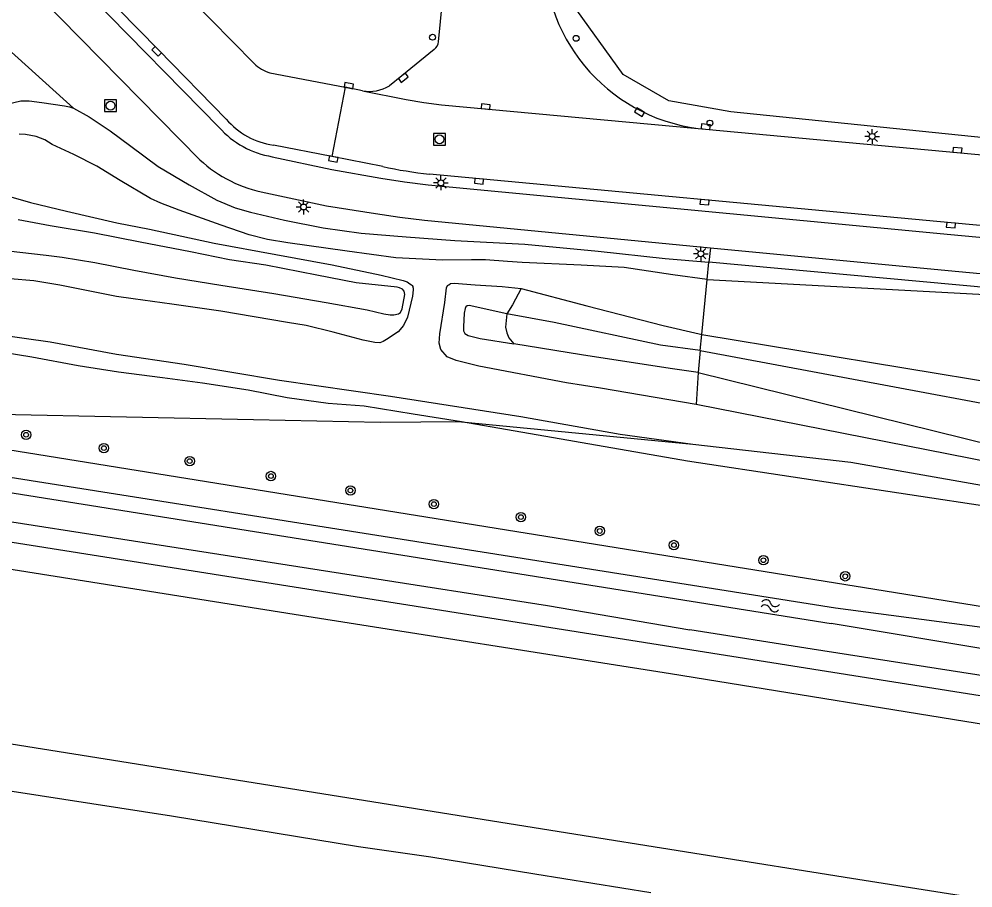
# Model space of a CAD drawing. Extents: x 132994 to 136000, y 393499 to 395512.
# Drawn here: x 133287.9 to 133368.9, y 394251.1 to 394324.9 of the extents above; entities that cross this region are included whole.
import ezdxf

# ---------------------------------------------------------------- set-up
doc = ezdxf.new("R2010")
doc.units = 0
for name, color, linetype in [('gg-knt-verharding', 7, 'Continuous'), ('gg-kntw-waterlijn', 7, 'Continuous'), ('gt-grn-groengrens', 7, 'Continuous'), ('gt-symb-boom', 7, 'Continuous'), ('gt-symb-kolk', 7, 'Continuous'), ('gt-symb-lichtmast', 7, 'Continuous'), ('gt-symb-rioolschacht', 7, 'Continuous'), ('gt-symb-verkeersbordpaal', 7, 'Continuous'), ('gt-symb-watersymbool', 7, 'Continuous'), ('gx-grn-maaiveld', 7, 'Continuous')]:
    doc.layers.add(name, color=color, linetype=linetype)

# ---------------------------------------------------------------- blocks, each defined once
blk = doc.blocks.new('gt0-VPAAL')
at = {"layer": 'gt-symb-verkeersbordpaal'}
blk.add_circle((0, 0), 0.25, dxfattribs=at)
blk = doc.blocks.new('gt0-WA')
at = {"layer": 'gt-symb-watersymbool'}
for centre, start, end in [((-0.323, 0.022), 28.07249, 151.92751), ((0.427, 0.422), 208.07248, 331.92751), ((-0.323, -0.428), 28.07249, 151.92751), ((0.427, -0.028), 208.07248, 331.92751)]:
    blk.add_arc(centre, 0.425, start, end, dxfattribs=at)
blk = doc.blocks.new('gt0-BOOM')
at = {"layer": 'gt-symb-boom'}
for radius in [0.4, 0.2]:
    blk.add_circle((0, 0), radius, dxfattribs=at)
blk = doc.blocks.new('gt0-KOLK')
at = {"layer": 'gt-symb-kolk'}
blk.add_lwpolyline([(0, 0), (0.375, 0), (0.375, 0.4), (-0.375, 0.4), (-0.375, 0), (0, 0)], dxfattribs=at)
blk = doc.blocks.new('gt0-LMAST')
at = {"layer": 'gt-symb-lichtmast'}
for p, q in [((-0.182, 0.173), (-0.447, 0.438)), ((-0.005, 0.246), (-0.005, 0.621)), ((0.172, 0.173), (0.437, 0.438)), ((-0.255, -0.004), (-0.63, -0.004)), ((-0.182, -0.181), (-0.447, -0.446)), ((-0.005, -0.254), (-0.005, -0.629)), ((0.437, -0.446), (0.172, -0.181)), ((0.245, -0.004), (0.62, -0.004))]:
    blk.add_line(p, q, dxfattribs=at)
blk.add_circle((-0.005, -0.004), 0.25, dxfattribs=at)
blk = doc.blocks.new('gt0-RS')
at = {"layer": 'gt-symb-rioolschacht'}
blk.add_lwpolyline([(-0.5, -0.5), (0.5, -0.5), (0.5, 0.5), (-0.5, 0.5)], close=True, dxfattribs=at)
blk.add_circle((0, 0), 0.375, dxfattribs=at)

msp = doc.modelspace()

# ---------------------------------------------------------------- linework, layer by layer
at = {"layer": 'gg-knt-verharding'}
for p, q in [((133307.834, 394321.082), (133288.753, 394340.545)), ((133304.856, 394315.655), (133289.489, 394331.338)), ((133303.228, 394312.917), (133288.098, 394328.294)), ((133309.181, 394320.299), (133315.552, 394319.061)), ((133315.552, 394319.061), (133314.425, 394313.198)), ((133317.04, 394318.767), (133315.552, 394319.061)), ((133314.425, 394313.198), (133309.468, 394314.15)), ((133318.764, 394312.329), (133314.425, 394313.198))]:
    msp.add_line(p, q, dxfattribs=at)
for points in [[(133323.494, 394322.93), (133324.379, 394332.136), (133324.706, 394335.338)], [(133305.473, 394316.351), (133299.706, 394322.251), (133289.424, 394332.729)], [(133323.116, 394322.264), (133320.379, 394320.026), (133319.317, 394319.198)], [(133317.04, 394318.767), (133320.741, 394318.029), (133322.238, 394317.763), (133323.745, 394317.57), (133345.533, 394315.575)], [(133345.533, 394315.575), (133346.155, 394315.518), (133401.342, 394310.391), (133416.745, 394308.94), (133423.955, 394308.28)], [(133309.374, 394313.171), (133314.421, 394312.074), (133318.595, 394311.356), (133320.595, 394311.028), (133322.607, 394310.779), (133366.981, 394306.578), (133423.351, 394301.313)], [(133423.424, 394302.319), (133400.812, 394304.433), (133367.006, 394307.558), (133322.72, 394311.687)]]:
    msp.add_lwpolyline(points, dxfattribs=at)
for centre, radius, start, end in [((133347.413, 394330.416), 14.959, 176.42738, 262.77882), ((133322.505, 394323.051), 0.996, 307.81571, 353.02861), ((133309.979, 394323.221), 3.029, 224.92762, 254.73421), ((133317.615, 394321.957), 3.242, 259.77398, 301.66277), ((133310.387, 394320.544), 6.459, 220.47249, 261.82337), ((133310.629, 394320.804), 7.735, 221.72995, 260.66599), ((133310.836, 394321.078), 11.157, 227.01034, 259.63881), ((133327.11, 394351.246), 39.802, 257.89627, 263.66794)]:
    msp.add_arc(centre, radius, start, end, dxfattribs=at)
at = {"layer": 'gg-kntw-waterlijn'}
for p, q in [((133324.348, 394280.054), (133265.88, 394289.296)), ((133270.584, 394287.317), (133356.821, 394273.555)), ((133357.197, 394274.861), (133324.348, 394280.054))]:
    msp.add_line(p, q, dxfattribs=at)
at = {"layer": 'gt-grn-groengrens'}
msp.add_lwpolyline([(133382.768, 394313.433), (133348.293, 394316.985), (133343.049, 394317.916), (133339.16, 394320.142), (133334.735, 394326.322), (133332.483, 394331.348)], dxfattribs=at)
at = {"layer": 'gx-grn-maaiveld'}
for p, q in [((133292.502, 394317.295), (133284.643, 394324.387)), ((133103.913, 394309.44), (133449.783, 394254.74)), ((133346.573, 394305.448), (133346.451, 394304.221)), ((133346.304, 394302.735), (133346.451, 394304.221)), ((133345.843, 394298.09), (133346.304, 394302.735)), ((133345.709, 394296.734), (133345.843, 394298.09)), ((133345.709, 394296.734), (133345.522, 394294.851)), ((133345.522, 394294.851), (133345.366, 394292.133)), ((133256.885, 394293.173), (133374.617, 394274.181)), ((133325.449, 394290.677), (133345.091, 394288.758)), ((133374.355, 394272.567), (133357.197, 394274.861)), ((133374.049, 394270.681), (133356.821, 394273.555))]:
    msp.add_line(p, q, dxfattribs=at)
for points in [[(133286.947, 394317.647), (133288.036, 394317.914), (133288.723, 394317.906), (133289.826, 394317.77), (133291.731, 394317.502), (133292.155, 394317.411), (133292.502, 394317.295)], [(133292.502, 394317.295), (133293.836, 394316.55), (133295.625, 394315.364), (133297.372, 394314.064), (133299.676, 394312.334), (133302.32, 394310.774), (133304.657, 394309.494), (133306.217, 394308.836), (133307.523, 394308.449), (133310.418, 394307.775), (133313.686, 394307.139), (133316.913, 394306.683), (133320.729, 394306.367), (133324.875, 394306.07), (133330.824, 394305.747), (133337.037, 394305.142), (133342.742, 394304.542), (133346.451, 394304.221)], [(133346.304, 394302.735), (133343.387, 394303.152), (133339.26, 394303.76), (133335.588, 394303.959), (133330.579, 394304.198), (133329.352, 394304.287), (133327.482, 394304.416), (133326.296, 394304.422), (133323.835, 394304.378), (133319.874, 394304.589), (133315.737, 394305.142), (133310.696, 394305.852), (133308.976, 394306.151), (133307.405, 394306.541), (133305.038, 394307.365), (133301.472, 394308.644), (133299.928, 394309.216), (133299.043, 394309.618), (133296.47, 394311.151), (133294.477, 394312.362), (133292.532, 394313.361), (133290.695, 394314.209), (133290.065, 394314.613), (133289.331, 394314.886), (133288.433, 394315.053), (133287.879, 394315.08)], [(133308.829, 394310.103), (133313.987, 394308.995), (133318.131, 394308.338), (133320.214, 394308.035), (133322.309, 394307.776), (133346.573, 394305.448)], [(133287.185, 394309.758), (133288.856, 394309.289), (133291.91, 394308.542), (133296.169, 394307.553), (133298.96, 394307.03), (133304.436, 394305.825), (133309.67, 394304.858), (133314.447, 394303.996), (133318.611, 394303.123), (133320.479, 394302.671), (133320.815, 394302.539), (133321.057, 394302.392), (133321.195, 394302.294), (133321.249, 394302.231), (133321.295, 394302.152), (133321.321, 394302.088), (133321.338, 394302.009), (133321.338, 394301.876), (133321.269, 394301.323), (133320.848, 394299.542), (133320.526, 394298.846), (133320.053, 394298.303), (133319.062, 394297.654), (133318.797, 394297.471), (133318.494, 394297.368), (133318.072, 394297.406), (133317.081, 394297.601), (133314.542, 394298.288), (133312.246, 394298.841), (133310.673, 394299.106), (133304.997, 394300.05), (133300.857, 394300.644), (133297.554, 394301.115), (133296.15, 394301.298), (133291.341, 394302.262), (133289.125, 394302.63), (133287.126, 394302.794)], [(133286.957, 394305.168), (133290.192, 394304.805), (133291.536, 394304.633), (133294.309, 394304.177), (133297.622, 394303.528), (133301.161, 394302.879), (133305.021, 394302.269), (133309.513, 394301.553), (133313.939, 394300.793), (133317.429, 394300.171), (133318.856, 394299.834), (133319.398, 394299.747), (133319.697, 394299.737), (133320.093, 394299.839), (133320.263, 394299.947), (133320.414, 394300.246), (133320.621, 394301.465), (133320.563, 394301.754), (133320.42, 394301.916), (133320.184, 394302.037), (133319.971, 394302.089), (133316.486, 394302.476), (133313.167, 394303.126), (133308.819, 394303.961), (133305.745, 394304.415), (133302.436, 394305.083), (133298.154, 394305.915), (133294.272, 394306.689), (133290.527, 394307.301), (133287.814, 394307.802)], [(133103.692, 394307.62), (133135.956, 394302.421), (133172.671, 394296.539), (133205.531, 394291.236), (133242.735, 394285.335), (133276.845, 394279.812), (133311.235, 394274.35), (133343.177, 394269.307), (133372.187, 394264.622), (133403.774, 394259.575), (133436.997, 394254.225), (133466.864, 394249.452), (133478.907, 394247.513)], [(133346.573, 394305.448), (133366.762, 394303.503), (133423.112, 394298.232)], [(133438.367, 394296.16), (133424.769, 394297.034), (133346.451, 394304.221)], [(133345.366, 394292.133), (133337.237, 394293.521), (133334.347, 394293.98), (133326.913, 394295.4), (133324.975, 394295.87), (133324.232, 394296.173), (133323.686, 394296.794), (133323.542, 394297.355), (133323.612, 394298.122), (133324.036, 394300.794), (133324.175, 394302.033), (133324.258, 394302.229), (133324.351, 394302.308), (133324.514, 394302.418), (133324.805, 394302.435), (133326.606, 394302.299), (133328.896, 394302.157), (133330.507, 394301.992)], [(133330.507, 394301.992), (133329.77, 394300.605), (133329.292, 394299.84)], [(133330.507, 394301.992), (133336.083, 394300.514), (133342.567, 394298.839), (133345.617, 394298.123), (133345.843, 394298.09)], [(133346.304, 394302.735), (133372.505, 394301.346), (133380.365, 394299.988)], [(133329.292, 394299.84), (133326.102, 394300.546), (133325.925, 394300.501), (133325.821, 394300.418), (133325.755, 394300.283), (133325.677, 394299.882), (133325.603, 394298.721), (133325.601, 394298.394), (133325.718, 394298.167), (133326.013, 394297.992), (133327.023, 394297.732), (133329.873, 394297.273)], [(133329.292, 394299.84), (133329.175, 394298.694), (133329.281, 394298.225), (133329.455, 394297.8), (133329.873, 394297.273)], [(133345.709, 394296.734), (133342.346, 394297.166), (133333.32, 394299.089), (133329.292, 394299.84)], [(133283.875, 394298.379), (133290.532, 394297.447), (133296.154, 394296.42), (133301.908, 394295.554), (133309.976, 394294.216), (133319.42, 394292.831), (133330.476, 394291.11), (133338.908, 394289.628), (133345.091, 394288.758)], [(133345.843, 394298.09), (133388.715, 394290.997), (133391.719, 394288.774), (133393.967, 394283.474), (133395.669, 394281.962), (133397.775, 394281.128), (133441.117, 394273.799), (133444.757, 394274.231), (133445.554, 394274.874), (133445.838, 394277.281), (133438.224, 394293.437)], [(133325.449, 394290.677), (133321.347, 394291.315), (133317.169, 394292.003), (133314.12, 394292.235), (133310.649, 394292.701), (133307.331, 394293.353), (133303.462, 394293.94), (133300.046, 394294.413), (133296.329, 394294.877), (133292.884, 394295.408), (133288.961, 394296.151), (133281.444, 394297.361)], [(133345.522, 394294.851), (133343.144, 394295.193), (133335.64, 394296.343), (133329.873, 394297.273)], [(133345.709, 394296.734), (133387.778, 394288.869), (133389.882, 394287.312), (133392.999, 394280.151), (133394.479, 394278.75), (133396.396, 394278.452)], [(133345.522, 394294.851), (133370.609, 394288.668), (133385.217, 394286.394), (133386.47, 394285.777), (133387.286, 394284.406), (133387.358, 394282.306), (133385.876, 394280.687), (133384.189, 394280.71), (133383.413, 394281.034), (133380.511, 394281.887), (133344.616, 394287.335), (133325.449, 394290.677)], [(133325.449, 394290.677), (133318.541, 394290.609), (133307.771, 394290.835), (133286.188, 394291.29), (133274.485, 394291.571), (133256.885, 394293.173)], [(133477.263, 394233.067), (133471.899, 394233.946), (133442.502, 394238.637), (133411.761, 394243.557), (133389.511, 394247.02), (133358.56, 394251.906), (133333.027, 394255.989), (133297.862, 394261.604), (133274.576, 394265.329), (133243.64, 394270.279), (133214.406, 394274.898), (133182.692, 394280.01), (133151.949, 394284.944), (133119.947, 394290.049), (133101.683, 394293.043)], [(133345.091, 394288.758), (133358.493, 394287.244), (133380.846, 394283.316), (133384.156, 394282.282), (133384.493, 394282.171), (133385.24, 394282.161), (133385.874, 394282.853), (133385.835, 394283.98), (133385.434, 394284.654), (133384.77, 394284.981), (133370.371, 394287.223), (133345.366, 394292.133)], [(133101.203, 394289.072), (133118.088, 394286.411), (133137.224, 394283.293), (133156.429, 394280.288), (133177.32, 394276.902), (133194.944, 394274.105), (133208.991, 394271.869), (133222.786, 394269.678), (133245.064, 394266.053), (133260.589, 394263.531), (133273.333, 394261.509), (133287.286, 394259.325), (133300.806, 394257.231), (133316.688, 394254.634), (133322.832, 394253.739), (133331.674, 394252.307), (133341.5, 394250.71)], [(133266.043, 394285.5), (133332.732, 394275.09), (133344.824, 394273.001)], [(133373.71, 394268.596), (133372.769, 394268.694), (133370.093, 394269.058), (133355.203, 394271.371), (133344.824, 394273.001)]]:
    msp.add_lwpolyline(points, dxfattribs=at)

# ---------------------------------------------------------------- block references
at = {"layer": 'gt-symb-boom'}
for p in [(133288.481, 394289.569), (133295.079, 394288.437), (133302.363, 394287.333), (133309.261, 394286.065), (133316.008, 394284.839), (133323.098, 394283.679), (133330.481, 394282.579), (133337.178, 394281.402), (133343.476, 394280.209), (133351.068, 394278.919), (133358.018, 394277.553)]:
    msp.add_blockref('gt0-BOOM', p, dxfattribs=at)
at = {"layer": 'gt-symb-kolk'}
for p, rotation in [((133299.706, 394322.251), 134.47499360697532), ((133320.379, 394320.026), -142.0712228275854), ((133315.837, 394319.006), -11.232383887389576), ((133327.471, 394317.222), -5.211962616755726), ((133340.657, 394317.127), 148.83973197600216), ((133346.155, 394315.518), -5.333980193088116), ((133367.522, 394313.523), -5.268950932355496), ((133314.604, 394313.164), 169.13001652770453), ((133326.945, 394311.285), 174.56081561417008), ((133346.097, 394309.515), 174.72301344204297), ((133367.006, 394307.558), 174.64994988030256)]:
    msp.add_blockref('gt0-KOLK', p, dxfattribs=dict(at, rotation=rotation))
at = {"layer": 'gt-symb-lichtmast'}
for p in [(133360.313, 394314.897), (133323.698, 394310.947), (133312.041, 394308.904), (133345.757, 394304.938)]:
    msp.add_blockref('gt0-LMAST', p, dxfattribs=at)
at = {"layer": 'gt-symb-rioolschacht'}
for p in [(133295.646, 394317.504), (133323.569, 394314.648)]:
    msp.add_blockref('gt0-RS', p, dxfattribs=at)
at = {"layer": 'gt-symb-verkeersbordpaal'}
for p in [(133322.982, 394323.308), (133335.165, 394323.219), (133346.532, 394316.024)]:
    msp.add_blockref('gt0-VPAAL', p, dxfattribs=at)
at = {"layer": 'gt-symb-watersymbool', "rotation": -9.443474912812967}
msp.add_blockref('gt0-WA', (133351.598, 394275.068), dxfattribs=at)

doc.saveas('drawing.dxf')
